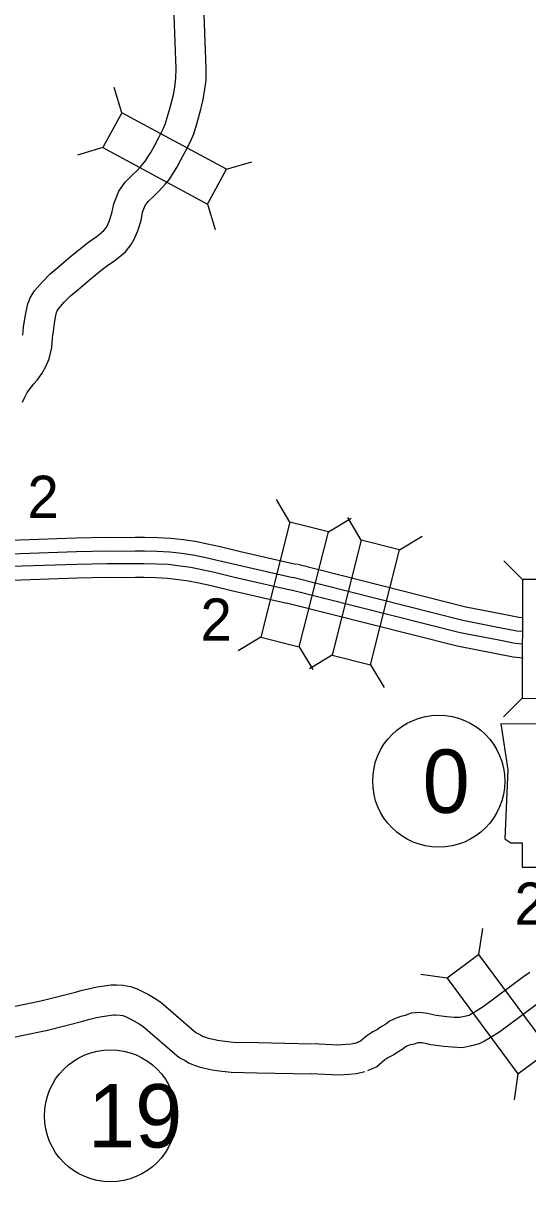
# Model space of a CAD drawing. Extents: x -939622 to -934222, y 1383701 to 1385301.
# Drawn here: x -935782.83 to -935767.7, y 1384312.31 to 1384347.06 of the extents above; entities that cross this region are included whole.
import ezdxf

# ---------------------------------------------------------------- set-up
doc = ezdxf.new("R2010")
doc.units = 0
for name, color, linetype in [('Level 10', 7, 'Continuous'), ('Level 15', 7, 'Continuous'), ('Level 19', 7, 'Continuous'), ('Level 20', 7, 'Continuous'), ('Level 21', 7, 'Continuous'), ('Level 25', 7, 'Continuous'), ('Level 27', 7, 'Continuous')]:
    doc.layers.add(name, color=color, linetype=linetype)

msp = doc.modelspace()

# ---------------------------------------------------------------- linework, layer by layer
at = {"layer": 'Level 10'}
for points in [[(-935782.851, 1384335.697), (-935782.782, 1384335.85), (-935782.709, 1384335.981), (-935782.609, 1384336.118), (-935782.509, 1384336.246), (-935782.413, 1384336.353), (-935782.258, 1384336.566), (-935782.145, 1384336.765), (-935782.046, 1384336.995), (-935781.966, 1384337.331), (-935781.944, 1384337.623), (-935781.922, 1384337.827), (-935781.887, 1384338.051), (-935781.856, 1384338.246), (-935781.827, 1384338.38), (-935781.805, 1384338.434), (-935781.767, 1384338.496), (-935781.594, 1384338.693), (-935781.407, 1384338.881), (-935781.201, 1384339.052), (-935780.835, 1384339.362), (-935780.5, 1384339.641), (-935780.333, 1384339.77), (-935780.109, 1384339.927), (-935779.976, 1384340.026), (-935779.76, 1384340.208), (-935779.586, 1384340.423), (-935779.486, 1384340.605), (-935779.39, 1384340.836), (-935779.293, 1384341.139), (-935779.246, 1384341.392), (-935779.167, 1384341.589), (-935779.081, 1384341.709), (-935778.913, 1384341.878), (-935778.778, 1384342.005), (-935778.65, 1384342.141), (-935778.562, 1384342.244), (-935778.436, 1384342.396), (-935778.339, 1384342.546), (-935778.224, 1384342.729), (-935778.099, 1384342.96), (-935777.957, 1384343.224), (-935777.816, 1384343.515), (-935777.717, 1384343.74), (-935777.644, 1384343.972), (-935777.574, 1384344.221), (-935777.499, 1384344.486), (-935777.438, 1384344.722), (-935777.389, 1384345.008), (-935777.347, 1384345.351), (-935777.343, 1384345.705), (-935777.429, 1384348.117)], [(-935782.84, 1384337.707), (-935782.814, 1384337.944), (-935782.777, 1384338.191), (-935782.741, 1384338.413), (-935782.69, 1384338.647), (-935782.61, 1384338.843), (-935782.493, 1384339.032), (-935782.252, 1384339.308), (-935782.014, 1384339.546), (-935781.78, 1384339.741), (-935781.414, 1384340.051), (-935781.063, 1384340.344), (-935780.866, 1384340.495), (-935780.637, 1384340.656), (-935780.535, 1384340.732), (-935780.405, 1384340.841), (-935780.336, 1384340.927), (-935780.299, 1384340.994), (-935780.236, 1384341.146), (-935780.167, 1384341.36), (-935780.114, 1384341.644), (-935779.962, 1384342.025), (-935779.771, 1384342.291), (-935779.542, 1384342.523), (-935779.414, 1384342.643), (-935779.32, 1384342.742), (-935779.251, 1384342.823), (-935779.163, 1384342.929), (-935779.098, 1384343.03), (-935779.001, 1384343.184), (-935778.891, 1384343.386), (-935778.759, 1384343.634), (-935778.633, 1384343.892), (-935778.562, 1384344.055), (-935778.507, 1384344.23), (-935778.44, 1384344.466), (-935778.367, 1384344.722), (-935778.319, 1384344.91), (-935778.28, 1384345.138), (-935778.247, 1384345.41), (-935778.243, 1384345.694), (-935778.329, 1384348.098)]]:
    msp.add_lwpolyline(points, dxfattribs=at)
at = {"layer": 'Level 15'}
for points in [[(-935767.643, 1384318.596), (-935767.832, 1384318.46), (-935769.044, 1384317.56), (-935769.308, 1384317.395), (-935769.426, 1384317.322), (-935769.464, 1384317.304), (-935769.599, 1384317.272), (-935769.744, 1384317.237), (-935769.907, 1384317.246), (-935770.127, 1384317.263), (-935770.449, 1384317.306), (-935770.718, 1384317.366), (-935770.934, 1384317.389), (-935771.201, 1384317.369), (-935771.373, 1384317.303), (-935771.505, 1384317.273), (-935771.649, 1384317.223), (-935771.846, 1384317.128), (-935771.958, 1384317.041), (-935772.116, 1384316.947), (-935772.202, 1384316.883), (-935772.344, 1384316.808), (-935772.524, 1384316.695), (-935772.712, 1384316.534), (-935772.784, 1384316.501), (-935772.872, 1384316.462)], [(-935783.995, 1384317.392), (-935782.302, 1384317.743), (-935781.264, 1384318.002), (-935781.055, 1384318.058), (-935780.832, 1384318.115), (-935780.619, 1384318.157), (-935780.394, 1384318.191), (-935780.187, 1384318.222), (-935780.029, 1384318.221), (-935779.827, 1384318.208), (-935779.609, 1384318.175), (-935779.408, 1384318.1), (-935779.23, 1384318.013), (-935779.069, 1384317.927), (-935778.874, 1384317.812), (-935778.701, 1384317.698), (-935777.649, 1384316.796), (-935777.51, 1384316.724), (-935777.455, 1384316.686), (-935777.366, 1384316.652), (-935777.279, 1384316.624), (-935777.137, 1384316.592), (-935777.004, 1384316.559), (-935776.848, 1384316.541), (-935776.536, 1384316.506), (-935775.79, 1384316.487), (-935774.174, 1384316.455)], [(-935767.301, 1384317.734), (-935768.536, 1384316.816), (-935768.833, 1384316.63), (-935768.996, 1384316.53), (-935769.164, 1384316.45), (-935769.391, 1384316.396), (-935769.661, 1384316.332), (-935769.966, 1384316.348), (-935770.22, 1384316.367), (-935770.608, 1384316.419), (-935770.864, 1384316.477), (-935770.947, 1384316.485), (-935771.002, 1384316.481), (-935771.109, 1384316.441), (-935771.256, 1384316.407), (-935771.306, 1384316.389), (-935771.367, 1384316.36), (-935771.448, 1384316.296), (-935771.618, 1384316.196), (-935771.719, 1384316.121), (-935771.893, 1384316.028), (-935771.988, 1384315.969), (-935772.224, 1384315.765), (-935772.417, 1384315.679), (-935772.506, 1384315.64)], [(-935783.838, 1384316.505), (-935782.101, 1384316.866), (-935781.039, 1384317.13), (-935780.827, 1384317.187), (-935780.633, 1384317.237), (-935780.464, 1384317.27), (-935780.261, 1384317.301), (-935780.122, 1384317.321), (-935780.058, 1384317.321), (-935779.924, 1384317.313), (-935779.836, 1384317.299), (-935779.765, 1384317.273), (-935779.64, 1384317.211), (-935779.509, 1384317.142), (-935779.352, 1384317.049), (-935779.245, 1384316.978), (-935778.155, 1384316.045), (-935777.973, 1384315.95), (-935777.875, 1384315.883), (-935777.668, 1384315.804), (-935777.519, 1384315.755), (-935777.342, 1384315.716), (-935777.167, 1384315.672), (-935776.951, 1384315.646), (-935776.597, 1384315.607), (-935775.81, 1384315.587), (-935774.191, 1384315.556)], [(-935772.789, 1384316.49), (-935772.894, 1384316.466), (-935772.996, 1384316.445), (-935773.145, 1384316.427), (-935773.382, 1384316.41), (-935774.157, 1384316.455)], [(-935772.588, 1384315.612), (-935772.703, 1384315.586), (-935772.851, 1384315.556), (-935773.059, 1384315.53), (-935773.377, 1384315.508), (-935774.209, 1384315.556)]]:
    msp.add_lwpolyline(points, dxfattribs=at)
at = {"layer": 'Level 19'}
for points in [[(-935783.214, 1384331.559), (-935781.236, 1384331.624), (-935780.324, 1384331.644), (-935779.853, 1384331.641), (-935779.47, 1384331.645), (-935779.191, 1384331.645), (-935778.805, 1384331.636), (-935778.402, 1384331.617), (-935778.019, 1384331.572), (-935777.67, 1384331.526), (-935777.305, 1384331.448), (-935776.919, 1384331.362), (-935776.314, 1384331.217), (-935774.652, 1384330.836)], [(-935783.202, 1384331.147), (-935781.225, 1384331.212), (-935780.321, 1384331.232), (-935779.853, 1384331.228), (-935779.468, 1384331.232), (-935779.195, 1384331.233), (-935778.819, 1384331.224), (-935778.436, 1384331.206), (-935778.07, 1384331.163), (-935777.74, 1384331.119), (-935777.393, 1384331.045), (-935777.011, 1384330.96), (-935776.408, 1384330.816), (-935774.744, 1384330.434)], [(-935783.191, 1384330.772), (-935781.215, 1384330.837), (-935780.318, 1384330.857), (-935779.852, 1384330.853), (-935779.465, 1384330.857), (-935779.199, 1384330.858), (-935778.832, 1384330.849), (-935778.467, 1384330.832), (-935778.117, 1384330.791), (-935777.805, 1384330.749), (-935777.472, 1384330.678), (-935777.095, 1384330.595), (-935776.494, 1384330.451), (-935774.828, 1384330.068)], [(-935767.868, 1384329.229), (-935767.97, 1384329.238), (-935768.466, 1384329.336), (-935769.559, 1384329.55), (-935774.639, 1384330.833)], [(-935783.18, 1384330.36), (-935781.204, 1384330.425), (-935780.315, 1384330.444), (-935779.852, 1384330.441), (-935779.463, 1384330.445), (-935779.203, 1384330.445), (-935778.847, 1384330.437), (-935778.5, 1384330.421), (-935778.169, 1384330.382), (-935777.875, 1384330.342), (-935777.56, 1384330.275), (-935777.188, 1384330.193), (-935776.588, 1384330.049), (-935774.92, 1384329.666)], [(-935767.87, 1384328.816), (-935768.028, 1384328.829), (-935768.545, 1384328.931), (-935769.649, 1384329.148), (-935774.74, 1384330.433)], [(-935767.854, 1384328.438), (-935768.08, 1384328.457), (-935768.618, 1384328.563), (-935769.731, 1384328.782), (-935774.832, 1384330.069)], [(-935767.838, 1384328.022), (-935768.138, 1384328.048), (-935768.697, 1384328.158), (-935769.822, 1384328.379), (-935774.933, 1384329.669)]]:
    msp.add_lwpolyline(points, dxfattribs=at)
at = {"layer": 'Level 20'}
for p, q in [((-935779.871, 1384344.375), (-935780.097, 1384345.134)), ((-935780.436, 1384343.33), (-935781.195, 1384343.104)), ((-935776.736, 1384342.678), (-935775.977, 1384342.904)), ((-935777.302, 1384341.634), (-935777.076, 1384340.874)), ((-935774.83, 1384332.1), (-935775.236, 1384332.78)), ((-935773.678, 1384331.809), (-935772.998, 1384332.215)), ((-935772.695, 1384331.561), (-935773.101, 1384332.241)), ((-935771.543, 1384331.27), (-935770.863, 1384331.676)), ((-935767.862, 1384330.377), (-935768.421, 1384330.938)), ((-935775.703, 1384328.645), (-935776.383, 1384328.239)), ((-935774.551, 1384328.354), (-935774.145, 1384327.674)), ((-935773.567, 1384328.106), (-935774.247, 1384327.7)), ((-935772.415, 1384327.815), (-935772.01, 1384327.135)), ((-935767.868, 1384326.814), (-935768.429, 1384326.254)), ((-935769.169, 1384319.126), (-935769.054, 1384319.91)), ((-935770.123, 1384318.418), (-935770.907, 1384318.533)), ((-935767.998, 1384315.557), (-935768.114, 1384314.773))]:
    msp.add_line(p, q, dxfattribs=at)
for points in [[(-935780.436, 1384343.33), (-935777.302, 1384341.634), (-935776.736, 1384342.678), (-935779.871, 1384344.375)], [(-935774.83, 1384332.1), (-935775.703, 1384328.645), (-935774.551, 1384328.354), (-935773.678, 1384331.809)], [(-935772.695, 1384331.561), (-935773.567, 1384328.106), (-935772.415, 1384327.815), (-935771.543, 1384331.27)], [(-935767.862, 1384330.377), (-935767.868, 1384326.814), (-935766.68, 1384326.812), (-935766.674, 1384330.376)], [(-935770.123, 1384318.418), (-935767.998, 1384315.557), (-935767.044, 1384316.265), (-935769.169, 1384319.126)]]:
    msp.add_lwpolyline(points, close=True, dxfattribs=at)
at = {"layer": 'Level 21'}
msp.add_lwpolyline([(-935768.509, 1384326.045), (-935768.303, 1384324.674), (-935768.394, 1384322.596), (-935768.212, 1384322.482), (-935767.869, 1384322.482), (-935767.869, 1384321.751), (-935764.991, 1384321.751), (-935764.854, 1384322.048), (-935764.9, 1384322.528), (-935764.831, 1384323.076), (-935764.58, 1384323.51), (-935764.42, 1384323.829), (-935764.192, 1384324.172), (-935764.055, 1384324.537), (-935763.941, 1384324.834), (-935763.735, 1384325.086), (-935763.69, 1384325.245), (-935763.781, 1384325.36), (-935764.489, 1384325.36), (-935764.329, 1384325.679), (-935764.306, 1384325.885), (-935764.401, 1384326.043)], close=True, dxfattribs=at)
at = {"layer": 'Level 27'}
for centre in [(-935770.371, 1384324.329), (-935780.212, 1384314.293)]:
    msp.add_circle(centre, 1.98, dxfattribs=at)

# ---------------------------------------------------------------- texts
at = {"layer": 'Level 20'}
for p in [(-935782.701, 1384332.223), (-935777.513, 1384328.542)]:
    msp.add_text('2', height=1.267, dxfattribs=at).set_placement(p)
at = {"layer": 'Level 25'}
msp.add_text('2.27', height=1.2672, dxfattribs=at).set_placement((-935768.103, 1384320.021))
at = {"layer": 'Level 27'}
for s, height, p in [('0', 1.901, (-935770.856, 1384323.378)), ('19', 1.9008, (-935780.886, 1384313.343))]:
    msp.add_text(s, height=height, dxfattribs=at).set_placement(p)

doc.saveas('drawing.dxf')
